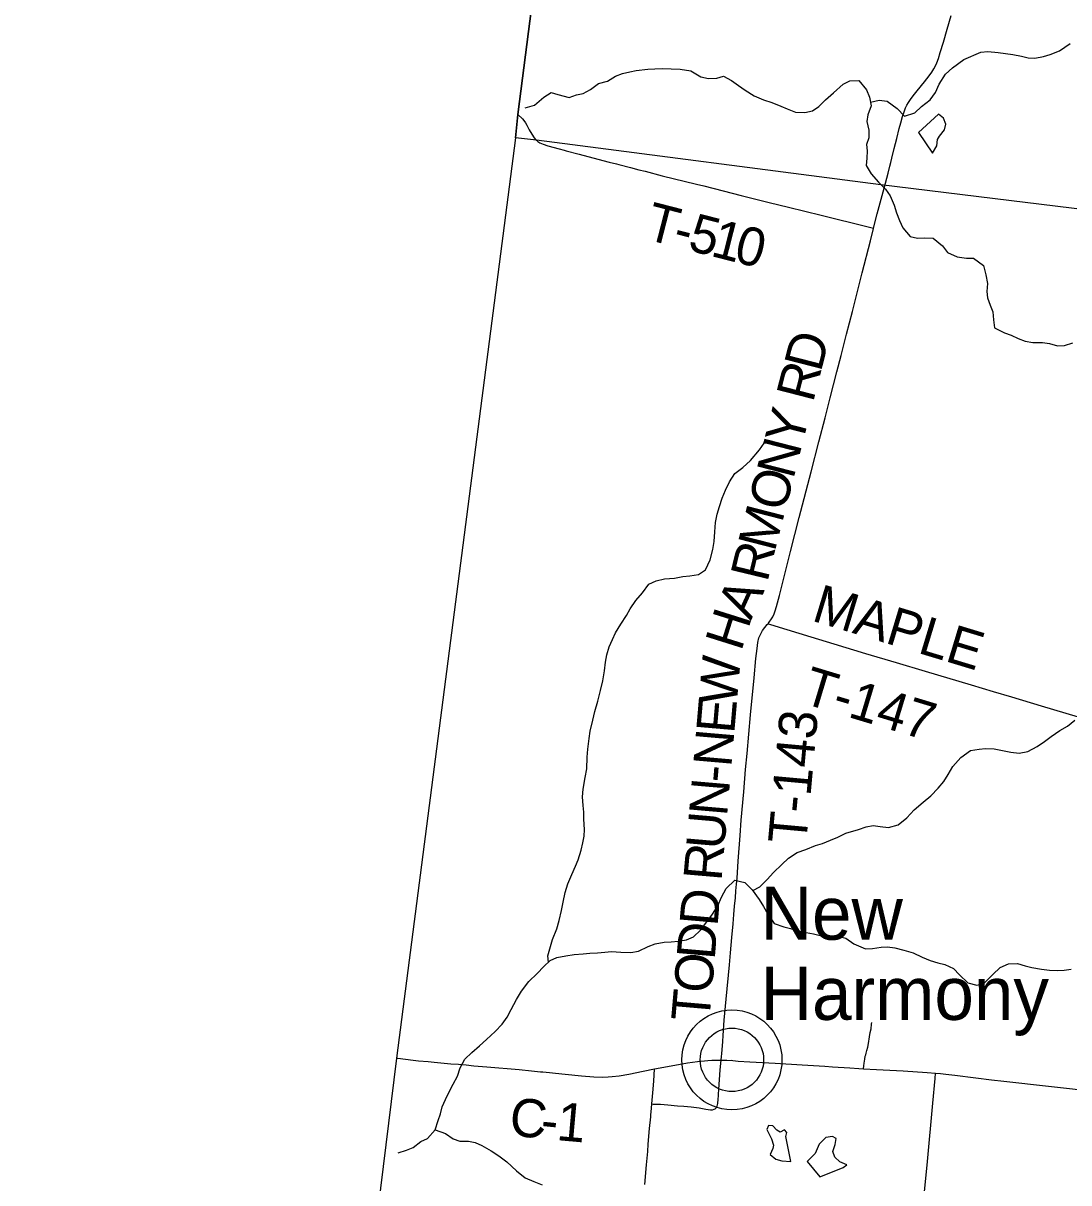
# Model space of a CAD drawing. Extents: x 1451455 to 1749751, y 218250 to 574981.
# Drawn here: x 1533276 to 1541480, y 371806 to 380909 of the extents above; entities that cross this region are included whole.
import ezdxf

# ---------------------------------------------------------------- set-up
doc = ezdxf.new("R2010")
doc.units = 0
for name, color, linetype in [('GM_X_Adjacent_County', 7, 'Continuous'), ('GM_X_County', 7, 'Continuous'), ('GM_X_County_Road', 7, 'Continuous'), ('GM_X_County_Road_Text', 7, 'Continuous'), ('GM_X_Minor_Lake', 7, 'Continuous'), ('GM_X_Minor_River', 7, 'Continuous'), ('GM_X_Township', 7, 'Continuous'), ('GM_X_Township_Road', 7, 'Continuous'), ('GM_X_Township_Road_Text', 7, 'Continuous'), ('GM_X_Unincorporated', 7, 'Continuous'), ('GM_X_Unincorporated_Location', 7, 'Continuous'), ('GM_X_Unincorporated_Text', 7, 'Continuous')]:
    doc.layers.add(name, color=color, linetype=linetype)

msp = doc.modelspace()

# ---------------------------------------------------------------- linework, layer by layer
at = {"layer": 'GM_X_Adjacent_County'}
msp.add_lwpolyline([(1539082.9, 395731.5), (1538810.1, 393176.3), (1538437.6, 390209.5), (1538423.2, 390125.7), (1538304.6, 389185.1), (1537668.2, 384165.1), (1537157.3, 380191.1), (1537139.1, 380008.6), (1536205.4, 372784.7), (1535397.4, 366215.7), (1534972, 363185.5), (1534842.5, 361982.9), (1534628, 360198.7), (1533821.3, 353172), (1533276.4, 348456.9)], dxfattribs=at)
at = {"layer": 'GM_X_County'}
msp.add_lwpolyline([(1539082.9, 395731.5), (1538810.1, 393176.3), (1538437.6, 390209.5), (1538423.2, 390125.7), (1538304.6, 389185.1), (1537668.2, 384165.1), (1537157.3, 380191.1), (1537139.1, 380008.6), (1536205.4, 372784.7), (1535397.4, 366215.7), (1534972, 363185.5), (1534842.5, 361982.9), (1534628, 360198.7), (1533821.3, 353172), (1533276.4, 348456.9)], dxfattribs=at)
at = {"layer": 'GM_X_County_Road'}
for points in [[(1536205.4, 372784.7), (1536216.8, 372783.7), (1536336.1, 372769.3), (1536378.1, 372765.1), (1536452.7, 372757.6), (1536501.4, 372752.9), (1536578.7, 372745.5), (1536632.7, 372740.9), (1536691.5, 372736.4), (1536751.5, 372731.2), (1536813.3, 372725.8), (1536914.5, 372717.3), (1537009.2, 372709.3), (1537074.5, 372703.7), (1537169, 372694.9), (1537263.5, 372685.6), (1537312.3, 372680.8), (1537335.1, 372678.6), (1537354.6, 372676.6), (1537406.6, 372671.2), (1537452, 372666.4), (1537529.4, 372658.3), (1537656.4, 372645), (1537754.7, 372637.3), (1537820.6, 372635.7), (1537866.7, 372637.2), (1537896.3, 372639.7), (1537951.8, 372646.6), (1538029.5, 372660.3), (1538141.4, 372683.5), (1538229.8, 372700.2)], [(1538229.8, 372700.2), (1538389.2, 372730.5), (1538489.2, 372747.7), (1538566.9, 372758.9), (1538648.3, 372766.9), (1538679.1, 372768.5), (1538711.2, 372769.8), (1538753.4, 372770)], [(1538753.4, 372770), (1538797.6, 372768.1), (1538843.9, 372765.5), (1538886.4, 372762.2), (1538977.9, 372756.9), (1539177.7, 372746), (1539387.1, 372733.4), (1539567.1, 372720.7), (1539626, 372717.1), (1539763.1, 372708.7), (1539834.1, 372704.3), (1539870.8, 372702.1)], [(1539870.8, 372702.1), (1539971.3, 372696.2), (1540180.8, 372685.4), (1540370.4, 372672.9), (1540435, 372667.6)], [(1540345.3, 371709.5), (1540370.8, 371973.9), (1540412.3, 372431.4), (1540430.7, 372625.5), (1540435, 372667.6)], [(1540435, 372667.6), (1540473.7, 372663.7), (1540515.7, 372659.5), (1540586.2, 372650.4), (1540751.6, 372630.6), (1540874, 372615.9), (1540971.8, 372605.3), (1541695.2, 372522), (1542193.4, 372461.5), (1542353.1, 372440.2)]]:
    msp.add_lwpolyline(points, dxfattribs=at)
at = {"layer": 'GM_X_Minor_Lake'}
for points in [[(1540458.6, 380195), (1540300.2, 380051.4), (1540411.3, 379889.2)], [(1540411.3, 379889.2), (1540444.3, 379944.8), (1540451.2, 379994.8), (1540465.6, 380022.5), (1540504.5, 380072), (1540515.2, 380115.9), (1540498.1, 380164.2), (1540458.6, 380195)], [(1539259.7, 372169.7), (1539268.3, 372201.6), (1539250.6, 372222), (1539216.3, 372204.5), (1539190.6, 372219), (1539159.2, 372253.5), (1539125.2, 372256.1), (1539110.7, 372224.3), (1539147.4, 372151.6), (1539164.6, 372103.2), (1539158.1, 372075.3), (1539137.3, 372029.5), (1539182.7, 371992.7), (1539228.4, 371979.9), (1539300.3, 371974.7)], [(1539300.3, 371974.7), (1539259.7, 372169.7)], [(1539526.2, 371852.7), (1539638.9, 371898.9), (1539709.4, 371925.8), (1539739.7, 371947.3), (1539684.2, 371972.3), (1539644.8, 372007), (1539629.6, 372053.3), (1539648.5, 372107.1), (1539655.3, 372153.1), (1539625.6, 372169.6), (1539573.5, 372162.5), (1539522.6, 372109.2), (1539489.4, 372037.7), (1539428.2, 371972.6)], [(1539428.2, 371972.6), (1539526.2, 371852.7)]]:
    msp.add_lwpolyline(points, dxfattribs=at)
at = {"layer": 'GM_X_Minor_River'}
for points in [[(1539924.4, 380289.1), (1539992.6, 380304.9), (1540056.5, 380297.8), (1540133.5, 380238.5), (1540190.4, 380179.4), (1540272.8, 380204.1), (1540325.7, 380255.3), (1540392.6, 380308.2), (1540433.6, 380365.6), (1540462.7, 380429.3), (1540512.1, 380508.6), (1540568.9, 380557.7), (1540658, 380624.3), (1540789, 380682.2), (1540845.1, 380685.3), (1540924.9, 380679.9), (1540984.8, 380670.9), (1541040.6, 380664), (1541108.4, 380650.8), (1541162.2, 380637.9), (1541214.1, 380633), (1541282.3, 380647.9), (1541334.6, 380663), (1541407, 380691.9), (1541492, 380748.5)], [(1537213.9, 380244.5), (1537288.6, 380264.1), (1537361.7, 380329), (1537418.3, 380364.1), (1537472, 380349.2), (1537559.6, 380325.7), (1537617.9, 380346.7), (1537670.1, 380355.9), (1537726.6, 380387), (1537791.4, 380436), (1537859.7, 380454.9), (1537922.4, 380493.9), (1537978.7, 380513), (1538034.9, 380526), (1538085.1, 380537.2), (1538177.3, 380547.7), (1538231.3, 380550.8), (1538291.3, 380551.8), (1538361.3, 380550.6), (1538431.2, 380547.5), (1538515, 380534), (1538592.2, 380488.7), (1538653.9, 380473.6), (1538718, 380478.5), (1538770.2, 380491.7), (1538833.6, 380458.6), (1538888.9, 380419.6), (1538940.2, 380382.7), (1539011.4, 380337.4), (1539084.9, 380306.1), (1539150.5, 380287), (1539220, 380257.8), (1539271.6, 380236.9), (1539337.1, 380209.7), (1539409.1, 380206.5), (1539469.3, 380221.5), (1539519.9, 380254.8), (1539570.8, 380306), (1539633.7, 380363), (1539710.9, 380429.8), (1539761.3, 380455), (1539833.3, 380457.8), (1539894.1, 380384.7), (1539917.1, 380328.2), (1539929.9, 380259.9), (1539904.6, 380188.2), (1539895.7, 380136.3), (1539912.6, 380069.9), (1539911.5, 380009.8), (1539892.6, 379956), (1539897.7, 379905.9), (1539894.8, 379849.8), (1539889.8, 379791.8), (1539928.6, 379727), (1539987.5, 379662), (1540042.5, 379606.9), (1540079.6, 379554.2), (1540110.3, 379479.6), (1540129.3, 379421.2), (1540152.2, 379360.7), (1540179.2, 379302.2), (1540236, 379233.1), (1540293.8, 379220.1), (1540347.8, 379223.2), (1540415.7, 379220.1), (1540488.7, 379160.7), (1540529.8, 379108), (1540605.2, 379074.7), (1540676.9, 379063.4), (1540732.9, 379064.5), (1540809.9, 379007.1), (1540828.6, 378932.7), (1540843.5, 378864.3), (1540838.4, 378802.3), (1540841.5, 378752.2), (1540864.5, 378695.7), (1540883.6, 378643.3), (1540888.5, 378581.1), (1540897.4, 378516.8), (1540974.7, 378479.5), (1541028.4, 378460.5), (1541081.9, 378433.6), (1541137.5, 378412.6), (1541199.4, 378403.6), (1541273.3, 378402.4), (1541329.2, 378395.4), (1541390.9, 378376.3), (1541446.9, 378379.4), (1541513.2, 378400.3)], [(1537398.4, 373538.2), (1537392.8, 373589.3), (1537407.7, 373643.2), (1537428.9, 373715), (1537462.4, 373800.5), (1537481.5, 373866.3), (1537498.9, 373944.2), (1537514, 374010), (1537529.3, 374085.9), (1537548.5, 374153.7), (1537581.7, 374225.2), (1537608.9, 374290.9), (1537629.8, 374342.6), (1537653.1, 374418.4), (1537668, 374474.2), (1537678.9, 374526.1), (1537679.9, 374580.2), (1537675.3, 374660.4), (1537674.2, 374716.5), (1537671.1, 374768.6), (1537664.3, 374834.9), (1537669.4, 374896.9), (1537686.9, 374986.7), (1537698.1, 375054.7), (1537701.7, 375146.8), (1537706.8, 375210.8), (1537716.3, 375294.8), (1537725.2, 375350.7), (1537746.7, 375438.5), (1537761.9, 375506.3), (1537785.3, 375586.1), (1537806.7, 375669.9), (1537824.1, 375747.7), (1537837.4, 375825.6), (1537844.6, 375893.6), (1537855.6, 375949.5), (1537874.7, 376013.3), (1537899.7, 376071), (1537922.6, 376122.7), (1537965.8, 376192.1), (1538008.9, 376259.5), (1538037.8, 376313.1), (1538083, 376378.4), (1538136, 376437.6), (1538185.1, 376504.9), (1538241.6, 376532), (1538307.8, 376546.9), (1538385.9, 376553.6), (1538452.1, 376566.5), (1538506.2, 376571.7), (1538574.4, 376582.5), (1538631, 376617.6), (1538666.4, 376697.2), (1538687.7, 376777), (1538696.9, 376840.9), (1538704.1, 376914.9), (1538709.4, 376989), (1538722.6, 377054.8), (1538739.6, 377114.6), (1538760.7, 377180.4), (1538787.8, 377244.1), (1538816.9, 377307.7), (1538860, 377373.1), (1538922.8, 377420.1), (1538983.8, 377477.1), (1539053.2, 377560.1), (1539090.1, 377611.6), (1539140.3, 377622.8)], [(1539001, 374099.8), (1539055.7, 374130.4), (1539114.7, 374187.5), (1539163.7, 374242.8), (1539228.7, 374305.8), (1539281.6, 374355), (1539350.3, 374397.9), (1539416.7, 374422.8), (1539493.3, 374453.6), (1539547.5, 374470.7), (1539610, 374495.7), (1539668.3, 374518.8), (1539730.9, 374549.8), (1539829.4, 374580.2), (1539891.7, 374601.2), (1539945.9, 374612.3), (1539999.7, 374603.4), (1540065.6, 374596.3), (1540141.9, 374617), (1540210.8, 374670), (1540267.9, 374733.1), (1540337, 374794.1), (1540397.8, 374845.1), (1540454.8, 374904.3), (1540499.8, 374957.6), (1540532.7, 375011.1), (1540569.8, 375074.6), (1540633, 375143.7), (1540709.9, 375198.5), (1540776.1, 375211.4), (1540828.1, 375214.5), (1540894.1, 375213.4), (1540973.8, 375198.1), (1541025.6, 375187.2), (1541091.5, 375180.1), (1541157.7, 375193), (1541232.3, 375231.8), (1541291, 375270.9), (1541341.7, 375310.1), (1541410.5, 375357), (1541469.1, 375392.1), (1541527.8, 375437.2)], [(1536217.5, 372040.5), (1536282.6, 372063.4), (1536334.9, 372084.5), (1536395.7, 372131.6), (1536448.1, 372154.8), (1536509.3, 372221.9), (1536532.5, 372295.6), (1536551.4, 372347.4), (1536564.4, 372403.2), (1536589.4, 372460.9), (1536620.5, 372526.5), (1536649.4, 372580.1), (1536684.5, 372643.6), (1536705.7, 372709.4), (1536740.8, 372776.9), (1536797.7, 372828), (1536856.6, 372881.1), (1536911.5, 372932.3), (1536980.5, 372993.3), (1537033.5, 373050.5), (1537072.5, 373105.9), (1537105.5, 373165.5), (1537146.8, 373244.9), (1537186, 373310.3), (1537243.3, 373387.5), (1537308.4, 373450.5), (1537361.3, 373503.7), (1537412.1, 373551), (1537462.5, 373574.2), (1537532.7, 373589), (1537598.9, 373597.9), (1537669, 373604.8), (1537723, 373609.8), (1537783.1, 373612.8), (1537841.1, 373617.9), (1537893.2, 373623), (1537965.1, 373617.8), (1538043, 373614.5), (1538105.2, 373625.5), (1538179.8, 373660.3), (1538236.2, 373681.4), (1538304.4, 373694.3), (1538360.4, 373697.3), (1538414.5, 373702.4), (1538480.7, 373713.3), (1538537, 373736.4), (1538589.9, 373789.6), (1538647.2, 373864.8), (1538684.1, 373916.3), (1538727.2, 373981.6), (1538754.4, 374047.3), (1538791.6, 374116.8), (1538860.7, 374181.8), (1538938.4, 374164.4), (1538995.4, 374107.4), (1539052, 374030.3), (1539085.1, 373975.7), (1539120, 373915), (1539168.7, 373842), (1539244.2, 373814.7), (1539298, 373801.8), (1539349.7, 373784.9), (1539419.4, 373771.7), (1539477.2, 373760.7), (1539529, 373747.8), (1539600.9, 373742.6), (1539676.8, 373739.4), (1539730.6, 373726.4), (1539793.8, 373681.3), (1539885.1, 373641.7), (1539941.1, 373644.8), (1540007.3, 373655.7), (1540057.3, 373658.8), (1540115.2, 373649.9), (1540186.9, 373632.6), (1540260.5, 373611.4), (1540329.9, 373578.2), (1540391.4, 373551.1), (1540453.1, 373534), (1540506.8, 373521.1), (1540576.3, 373489.9), (1540623.4, 373439), (1540688.3, 373375.8), (1540757.9, 373356.6), (1540814.2, 373369.7), (1540883.4, 373440.7), (1540942.3, 373495.8), (1541006.8, 373524.7), (1541078.8, 373527.5), (1541138.5, 373508.5), (1541190.2, 373495.6), (1541266, 373482.3), (1541329.9, 373475.2), (1541391.8, 373474.2), (1541443.8, 373475.3), (1541499.9, 373482.4)], [(1536509.3, 372221.9), (1536588.7, 372192.5), (1536650, 372151.4), (1536701.7, 372132.5), (1536769.7, 372133.4), (1536821.5, 372122.5), (1536875, 372099.5), (1536948.3, 372056.2), (1537007.6, 372019.2), (1537070.8, 371972), (1537147.5, 371900.6), (1537214.6, 371845.4), (1537284, 371816.2), (1537349.6, 371791.1)]]:
    msp.add_lwpolyline(points, dxfattribs=at)
at = {"layer": 'GM_X_Township'}
for points in [[(1560610.7, 396563.8), (1560083.8, 391183.3), (1560020.7, 390538.7), (1559582.3, 385863.6), (1559460, 384557.6), (1559442.3, 384369.1), (1559324.4, 383579.2), (1559200.4, 380762.2), (1558887.7, 378455.9), (1558782.7, 377336.1), (1558546.6, 377365), (1556931.9, 377563.1), (1548864.9, 378552.6), (1543530.3, 379207), (1540005.4, 379639.4), (1537304.8, 379989.6), (1537139.1, 380008.6), (1537157.3, 380191.1), (1537668.2, 384165.1), (1538304.6, 389185.1), (1538423.2, 390125.7), (1538437.6, 390209.5), (1538810.1, 393176.3), (1539082.9, 395731.5)], [(1564834.8, 376599), (1558782.7, 377336.1), (1558546.6, 377365), (1556931.9, 377563.1), (1548864.9, 378552.6), (1543530.3, 379207), (1540005.4, 379639.4), (1537304.8, 379989.6), (1537139.1, 380008.6), (1536205.4, 372784.7), (1535397.4, 366215.7), (1534972, 363185.5), (1534842.5, 361982.9), (1536828.8, 361723.6), (1542981.2, 360926.3), (1547068.8, 360384.5), (1549821.1, 359954.5), (1552783.2, 359472.3), (1557653, 358922.7), (1558521.9, 358823.9), (1560898.8, 358553.6)]]:
    msp.add_lwpolyline(points, dxfattribs=at)
at = {"layer": 'GM_X_Township_Road'}
for points in [[(1540083.2, 379814.1), (1540091.5, 379850.4), (1540110.6, 379925.7), (1540130.1, 380002.4), (1540150.4, 380082.8), (1540161.8, 380127.1), (1540175.9, 380175.5), (1540187.5, 380213.7), (1540199.5, 380244.1), (1540209.9, 380265.7), (1540222, 380285.7), (1540238.8, 380310.5), (1540260.2, 380337.8), (1540289.5, 380376.9), (1540347.3, 380448.1), (1540384.1, 380494.5), (1540405.3, 380524.1), (1540420.9, 380549.5), (1540433.2, 380573.1), (1540444, 380597.2), (1540457.1, 380630.3), (1540472.4, 380679.3), (1540496.6, 380760.2), (1540526.8, 380861.9), (1540558, 380969.2)], [(1537157.3, 380191.1), (1537193.1, 380157.1), (1537203.5, 380146.1), (1537218.5, 380126), (1537227.1, 380108.9), (1537247.4, 380071.5), (1537267, 380037.2), (1537285.6, 380009.4), (1537296.7, 379996.8), (1537304.8, 379989.6)], [(1537304.8, 379989.6), (1537314.2, 379981.2), (1537330.9, 379970.1), (1537355, 379958.4), (1537392.6, 379945.7), (1537480.8, 379922), (1537519.9, 379912)], [(1537519.9, 379912), (1537537.7, 379907.5), (1537638.9, 379880.7), (1537745.9, 379851.8), (1537875, 379819.1), (1537931.9, 379803.8), (1537951, 379799.1), (1538040.1, 379776.8), (1538106.5, 379758.8), (1538157.3, 379746.3), (1538289.7, 379711.6), (1538560.3, 379646.1), (1538615.8, 379631.8)], [(1540032.8, 379614.4), (1540064.3, 379730.3), (1540077, 379787.2), (1540083.2, 379814.1)], [(1538615.8, 379631.8), (1538769.7, 379592.1), (1538909.6, 379556.8), (1539130.1, 379502.2), (1539282.1, 379464), (1539536.7, 379400.8), (1539906.2, 379309.2), (1539948.8, 379298.7)], [(1539948.8, 379298.7), (1539977.8, 379412.3), (1540032.8, 379614.4)], [(1539120.6, 376194.7), (1539130.5, 376206.8), (1539148.9, 376232.6), (1539157.8, 376250), (1539168.2, 376271.5), (1539177.4, 376296.4), (1539187.7, 376331.3), (1539209.3, 376416.4), (1539254.3, 376593.7), (1539296.6, 376760.7), (1539365.6, 377027.5), (1539458.3, 377386.3), (1539519.6, 377621.6), (1539568.5, 377811.2), (1539608.9, 377967.8), (1539660.7, 378171), (1539693.5, 378299.3), (1539736.7, 378468.3), (1539782, 378646.8), (1539816.1, 378781.3), (1539859.5, 378949.7), (1539923.7, 379200.8), (1539948.7, 379298.2), (1539948.8, 379298.7)], [(1538753.4, 372770), (1538756, 372796.7), (1538758, 372819.2), (1538765.4, 372916.2), (1538768.6, 372962.1), (1538776.5, 373083.4), (1538791.2, 373248), (1538817.1, 373517.6), (1538825.5, 373610.3), (1538836.5, 373731.7), (1538846.2, 373838.5), (1538852.7, 373912.1), (1538858.5, 373979.1), (1538864, 374042.4), (1538869, 374099.4), (1538873.6, 374150.7), (1538877.8, 374198.1), (1538886.9, 374332), (1538900.6, 374533.4), (1538910, 374653.5), (1538929.7, 374876.6), (1538944.7, 375051.1), (1538956.9, 375175.8), (1538982.8, 375478.6), (1539011.6, 375771.2), (1539025.5, 375921.5), (1539034, 376000.8), (1539041, 376047.5), (1539049.5, 376082.9), (1539061.1, 376111.4), (1539078.2, 376141.9), (1539095.8, 376165.3), (1539114.9, 376187.6), (1539120.6, 376194.7)], [(1539120.6, 376194.7), (1539140.8, 376188.6), (1539269.1, 376149.6), (1539457.2, 376091.8), (1539636.4, 376038.2), (1539884, 375961.9), (1540126.2, 375890.4), (1540352.6, 375822.7), (1540449.7, 375792.9), (1540618.6, 375743), (1540713.9, 375714.8), (1540886.9, 375663.6), (1541031.7, 375620.9), (1541263.8, 375550.2), (1541552.9, 375463.5), (1541719.6, 375413.9), (1541720.9, 375413.5), (1541822.9, 375382), (1541936.5, 375349.6), (1542150.6, 375287), (1542459.3, 375196.8), (1542537.4, 375171.7), (1542548.6, 375168)], [(1539870.8, 372702.1), (1539873.1, 372724.7), (1539875.2, 372746.3), (1539879.6, 372775.7), (1539883.9, 372799.4), (1539887, 372811.6), (1539890.6, 372823.2), (1539897, 372844.6), (1539903.2, 372870.2), (1539908.4, 372899.3), (1539917.2, 372953), (1539922.5, 372987.3), (1539928.7, 373013.8), (1539933.6, 373052.5), (1539934.1, 373065.6)], [(1538209.1, 372425.3), (1538219.8, 372424.9), (1538277.1, 372422.5), (1538334, 372417.8), (1538411.2, 372411.3), (1538460.2, 372407.8), (1538516.8, 372402.7), (1538580.6, 372394.1), (1538632.2, 372384.4), (1538668.1, 372379.7), (1538684.5, 372380.2), (1538697.1, 372383.7), (1538705.6, 372388.4), (1538714.9, 372397.4), (1538721.2, 372408.8), (1538725.7, 372428), (1538729.3, 372463.9), (1538730.6, 372489.9), (1538731.7, 372502.7), (1538733.6, 372538.5), (1538745.5, 372692.4), (1538753.4, 372770)], [(1538209.1, 372425.3), (1538216.9, 372512.3), (1538224.3, 372605.5), (1538229.8, 372700.2)], [(1538153.6, 371791.9), (1538167.9, 371948.8), (1538176.8, 372053.4), (1538180.8, 372108.8), (1538191.1, 372232.7), (1538199.9, 372323.8), (1538201.2, 372336.8), (1538206.1, 372391.9), (1538209.1, 372425.3)]]:
    msp.add_lwpolyline(points, dxfattribs=at)
at = {"layer": 'GM_X_Unincorporated'}
for radius in [392.8, 249]:
    msp.add_circle((1538837.2, 372771.4), radius, dxfattribs=at)
at = {"layer": 'GM_X_Unincorporated_Location'}
msp.add_line((1538837.2, 372771.4), (1538837.2, 372771.4), dxfattribs=at)

# ---------------------------------------------------------------- texts
at = {"layer": 'GM_X_County_Road_Text'}
for s, rotation, p in [('C', 354.20591, (1537082.8, 372179.9)), ('1', 354.938, (1537454.7, 372142.4)), ('-', 354.31853, (1537328.6, 372154.9))]:
    msp.add_text(s, height=300, rotation=rotation, dxfattribs=at).set_placement(p)
at = {"layer": 'GM_X_Township_Road_Text'}
for s, rotation, p in [('T', 345.54644, (1538144.7, 379216.7)), ('5', 345.5891, (1538481.5, 379129.9)), ('1', 345.71475, (1538661.2, 379083.8)), ('0', 346.11226, (1538842.5, 379037.6)), ('-', 345.5677, (1538362.1, 379160.7)), ('D', 75.60295, (1539534.1, 378163)), ('R', 75.6012, (1539472.8, 377924.3)), ('Y', 75.60224, (1539384.2, 377579.1)), ('N', 75.6024, (1539318.5, 377323.4)), ('O', 75.60295, (1539252.9, 377067.7)), ('M', 75.60198, (1539171.9, 376752.3)), ('R', 76.46599, (1539114.6, 376513.9)), ('A', 65.60548, (1538985.4, 376214.8)), ('MAPLE', 343.14445, (1539454.2, 376221.1)), ('H', 72.54079, (1538909.6, 375972)), ('W', 85.02473, (1538874.2, 375550.6)), ('T-147', 343.16867, (1539375.9, 375575.6)), ('E', 85.0534, (1538854.9, 375327.1)), ('T-143', 84.78373, (1539418.8, 374459)), ('N', 85.05061, (1538832.1, 375064)), ('-', 85.0533, (1538821.5, 374941.3)), ('N', 85.05134, (1538798.7, 374678.3)), ('U', 85.05222, (1538775.9, 374415.3)), ('R', 85.05075, (1538754.7, 374169.8)), ('D', 85.05222, (1538723.9, 373814.7)), ('D', 85.05134, (1538701.2, 373551.7)), ('O', 85.05222, (1538678.4, 373288.7)), ('T', 85.05057, (1538659, 373065.1))]:
    msp.add_text(s, height=300, rotation=rotation, dxfattribs=at).set_placement(p)
at = {"layer": 'GM_X_Unincorporated_Text'}
for s, p in [('New', (1539062.7, 373714.6)), ('Harmony', (1539062.7, 373085.4))]:
    msp.add_text(s, height=417, rotation=0.00001, dxfattribs=at).set_placement(p)

doc.saveas('drawing.dxf')
